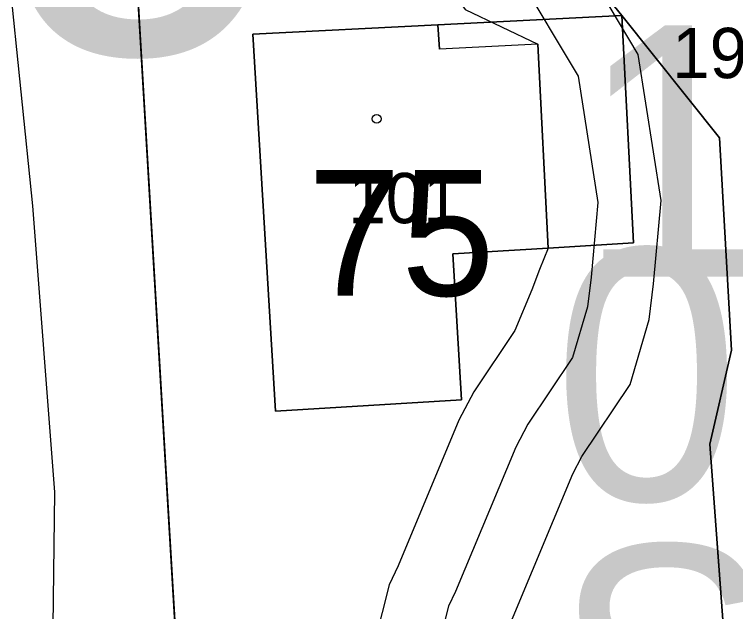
# Model space of a CAD drawing. Extents: x -706130 to -698555, y -971544 to -967260.
# Drawn here: x -704363.18 to -704334.52, y -969660.11 to -969636.36 of the extents above; entities that cross this region are included whole.
import ezdxf

# ---------------------------------------------------------------- set-up
doc = ezdxf.new("R2010")
doc.units = 0
for name, color, linetype in [('BPEJ I-II trida ochrany S', 7, 'Continuous'), ('Docházková izochrona - BUS S', 7, 'Continuous'), ('Docházková izochrona - VLAK N', 7, 'Continuous'), ('KN_Budovy', 7, 'Continuous'), ('KN_Budovy_cisla_domovni', 7, 'Continuous'), ('KN_Hranice_parcel', 7, 'Continuous'), ('KN_Hranice_parcel_vnitrni_kresba', 7, 'Continuous'), ('KN_Parcelni cisla', 7, 'Continuous'), ('KN_Polygon parcely', 7, 'Continuous'), ('KN_POZEMKY_13_ZASTAVENA PLOCHA', 7, 'Continuous'), ('KN_POZEMKY_14_OSTATNI PLOCHA', 7, 'Continuous'), ('KN_POZEMKY_5_ZAHRADA', 7, 'Continuous'), ('KN_VYUZITI_16_ostatni plocha_silnice', 7, 'Continuous'), ('KN_VYUZITI_19_ostatni plocha_zelen', 7, 'Continuous'), ('KN_Značky budov', 7, 'Continuous'), ('Komunikace III třídy osy S', 7, 'Continuous'), ('Komunikace popis parkoviště N', 7, 'Continuous'), ('Koridor pro umístění staveb pro snižování ohrožení území povodněmi N', 7, 'Continuous'), ('Koridor pro umístění staveb pro snižování ohrožení území povodněmi N ŠRAFY', 7, 'Continuous'), ('Nemovité kulturní památky popis', 7, 'Continuous'), ('Nemovité kulturní památky S', 7, 'Continuous'), ('Plochy doprava silniční - silnice III třídy S', 7, 'Continuous'), ('Plochy smíšené obytné venkovské S', 7, 'Continuous'), ('Plochy vodní a vodnich toku_linie pozemni tok S', 7, 'Continuous'), ('Regulační bloky zastavěné S', 7, 'Continuous'), ('Regulační bloky_číslo S NEZAPINAT', 7, 'Continuous'), ('Regulační kódy zastavěné S', 7, 'Continuous'), ('VPS pro snizovani ohrozeni uzemi povodnemi_obrys N', 7, 'Continuous'), ('VPS pro snizovani ohrozeni uzemi povodnemi_plochy N', 7, 'Continuous')]:
    doc.layers.add(name, color=color, linetype=linetype)

msp = doc.modelspace()

# ---------------------------------------------------------------- linework, layer by layer
at = {"layer": 'BPEJ I-II trida ochrany S'}
for p, q in [((-704358.33, -969634.69), (-704356.66, -969662.94)), ((-704339.04, -969636.41), (-704339.73, -969635.55)), ((-704346.35, -969636.78), (-704339.04, -969636.41)), ((-704335.16, -969641.27), (-704339.04, -969636.41)), ((-704339.04, -969636.41), (-704338.58, -969645.45)), ((-704353.71, -969637.15), (-704346.35, -969636.78)), ((-704352.8, -969652.15), (-704353.71, -969637.15)), ((-704334.69, -969649.72), (-704335.16, -969641.27)), ((-704338.58, -969645.45), (-704341.97, -969645.66)), ((-704341.97, -969645.66), (-704345.76, -969645.89)), ((-704345.76, -969645.89), (-704345.41, -969651.7)), ((-704335.55, -969653.45), (-704334.69, -969649.72)), ((-704345.41, -969651.7), (-704352.8, -969652.15)), ((-704334.66, -969665.45), (-704335.55, -969653.45))]:
    msp.add_line(p, q, dxfattribs=at)
at = {"layer": 'Docházková izochrona - BUS S'}
msp.add_arc((-704475.99, -969462.395), 400, 57.53029, 230.24409, dxfattribs=at)
at = {"layer": 'Docházková izochrona - VLAK N'}
msp.add_circle((-704165.451, -969778.767), 800, dxfattribs=at)
at = {"layer": 'KN_Budovy'}
msp.add_lwpolyline([(-704346.35, -969636.78), (-704353.71, -969637.15), (-704352.8, -969652.15), (-704345.41, -969651.7), (-704345.76, -969645.89), (-704341.97, -969645.66), (-704342.38, -969637.55), (-704346.29, -969637.75)], close=True, dxfattribs=at)
at = {"layer": 'KN_Hranice_parcel'}
for points in [[(-704358.33, -969634.69), (-704356.66, -969662.94), (-704357.06, -969672.31)], [(-704336.67, -969683.14), (-704334.66, -969665.45), (-704335.55, -969653.45), (-704334.69, -969649.72), (-704335.16, -969641.27), (-704339.04, -969636.41), (-704339.73, -969635.55)], [(-704338.58, -969645.45), (-704339.04, -969636.41), (-704346.35, -969636.78), (-704353.71, -969637.15), (-704352.8, -969652.15), (-704345.41, -969651.7), (-704345.76, -969645.89), (-704341.97, -969645.66), (-704338.58, -969645.45)]]:
    msp.add_lwpolyline(points, dxfattribs=at)
at = {"layer": 'KN_Hranice_parcel_vnitrni_kresba'}
for p, q in [((-704346.35, -969636.78), (-704346.29, -969637.75)), ((-704342.38, -969637.55), (-704346.29, -969637.75)), ((-704341.97, -969645.66), (-704342.38, -969637.55))]:
    msp.add_line(p, q, dxfattribs=at)
at = {"layer": 'KN_Polygon parcely'}
msp.add_lwpolyline([(-704357.27, -969750.23), (-704357.45, -969748.74), (-704358.16, -969742.84), (-704362.65, -969705.49), (-704362.53, -969704.59), (-704361.36, -969695.37), (-704359.24, -969684.02), (-704357.06, -969672.31), (-704356.66, -969662.94), (-704358.33, -969634.69), (-704364.81, -969610.27)], dxfattribs=at)
for points in [[(-704345.3, -969619.53), (-704342.08, -969624.17), (-704338.02, -969635.27), (-704339.73, -969635.55), (-704339.04, -969636.41), (-704335.16, -969641.27), (-704334.69, -969649.72), (-704335.55, -969653.45), (-704334.66, -969665.45), (-704336.67, -969683.14), (-704335.5, -969680.11), (-704333.04, -969667.35), (-704333.32, -969654.99), (-704330.97, -969649.76), (-704331.28, -969642.12), (-704327.76, -969642.25), (-704328.52, -969634.19), (-704335.17, -969634.89), (-704341.04, -969619.08)], [(-704335.16, -969641.27), (-704339.04, -969636.41), (-704339.73, -969635.55), (-704350.36, -969622.24), (-704357.57, -969627.5), (-704358.33, -969634.69), (-704356.66, -969662.94), (-704357.06, -969672.31), (-704347.14, -969682.74), (-704346.37, -969687.03), (-704337.35, -969689.09), (-704337.09, -969686.84), (-704336.67, -969683.14), (-704334.66, -969665.45), (-704335.55, -969653.45), (-704334.69, -969649.72)], [(-704338.58, -969645.45), (-704339.04, -969636.41), (-704346.35, -969636.78), (-704353.71, -969637.15), (-704352.8, -969652.15), (-704345.41, -969651.7), (-704345.76, -969645.89), (-704341.97, -969645.66)], [(-704338.58, -969645.45), (-704341.97, -969645.66), (-704345.76, -969645.89), (-704345.41, -969651.7), (-704352.8, -969652.15), (-704353.71, -969637.15), (-704346.35, -969636.78), (-704339.04, -969636.41)]]:
    msp.add_lwpolyline(points, close=True, dxfattribs=at)
at = {"layer": 'KN_POZEMKY_13_ZASTAVENA PLOCHA'}
for p, q in [((-704346.35, -969636.78), (-704339.04, -969636.41)), ((-704339.04, -969636.41), (-704338.58, -969645.45)), ((-704353.71, -969637.15), (-704346.35, -969636.78)), ((-704352.8, -969652.15), (-704353.71, -969637.15)), ((-704338.58, -969645.45), (-704341.97, -969645.66)), ((-704341.97, -969645.66), (-704345.76, -969645.89)), ((-704345.76, -969645.89), (-704345.41, -969651.7)), ((-704345.41, -969651.7), (-704352.8, -969652.15))]:
    msp.add_line(p, q, dxfattribs=at)
at = {"layer": 'KN_POZEMKY_14_OSTATNI PLOCHA'}
for p, q in [((-704358.33, -969634.69), (-704356.66, -969662.94)), ((-704339.04, -969636.41), (-704339.73, -969635.55)), ((-704335.16, -969641.27), (-704339.04, -969636.41)), ((-704334.69, -969649.72), (-704335.16, -969641.27)), ((-704335.55, -969653.45), (-704334.69, -969649.72)), ((-704334.66, -969665.45), (-704335.55, -969653.45))]:
    msp.add_line(p, q, dxfattribs=at)
at = {"layer": 'KN_POZEMKY_5_ZAHRADA'}
for p, q in [((-704356.66, -969662.94), (-704358.33, -969634.69)), ((-704339.73, -969635.55), (-704339.04, -969636.41)), ((-704339.04, -969636.41), (-704346.35, -969636.78)), ((-704338.58, -969645.45), (-704339.04, -969636.41)), ((-704339.04, -969636.41), (-704335.16, -969641.27)), ((-704346.35, -969636.78), (-704353.71, -969637.15)), ((-704353.71, -969637.15), (-704352.8, -969652.15)), ((-704335.16, -969641.27), (-704334.69, -969649.72)), ((-704341.97, -969645.66), (-704338.58, -969645.45)), ((-704345.76, -969645.89), (-704341.97, -969645.66)), ((-704345.41, -969651.7), (-704345.76, -969645.89)), ((-704334.69, -969649.72), (-704335.55, -969653.45)), ((-704352.8, -969652.15), (-704345.41, -969651.7)), ((-704335.55, -969653.45), (-704334.66, -969665.45))]:
    msp.add_line(p, q, dxfattribs=at)
at = {"layer": 'KN_VYUZITI_16_ostatni plocha_silnice'}
msp.add_line((-704358.33, -969634.69), (-704356.66, -969662.94), dxfattribs=at)
at = {"layer": 'KN_VYUZITI_19_ostatni plocha_zelen'}
for p, q in [((-704339.04, -969636.41), (-704339.73, -969635.55)), ((-704335.16, -969641.27), (-704339.04, -969636.41)), ((-704334.69, -969649.72), (-704335.16, -969641.27)), ((-704335.55, -969653.45), (-704334.69, -969649.72)), ((-704334.66, -969665.45), (-704335.55, -969653.45))]:
    msp.add_line(p, q, dxfattribs=at)
at = {"layer": 'KN_Značky budov'}
msp.add_circle((-704348.787, -969640.519), 0.175, dxfattribs=at)
at = {"layer": 'Komunikace III třídy osy S'}
msp.add_lwpolyline([(-704429.54, -969463.57), (-704423.99, -969482.19), (-704407.2, -969521.16), (-704403.306, -969530.197), (-704376.954, -969591.357), (-704368.24, -969612.28), (-704367.05, -969615.52), (-704366.318, -969618.141), (-704364.99, -969624.24), (-704363.87, -969630.36), (-704362.467, -969643.977), (-704361.592, -969655.36), (-704361.753, -969668.137), (-704364.753, -969691.367), (-704365.538, -969697.3), (-704366.324, -969705.663), (-704362.43, -969771.16)], dxfattribs=at)
at = {"layer": 'Koridor pro umístění staveb pro snižování ohrožení území povodněmi N'}
for points in [[(-704354.364, -969774.646), (-704356.468, -969748.955), (-704358.762, -969719.974), (-704361.67, -969704.5), (-704360.52, -969695.48), (-704356.792, -969694.253), (-704346.076, -969670.725), (-704343.56, -969660.747), (-704343.362, -969660.326), (-704340.996, -969654.638), (-704340.63, -969653.946), (-704338.706, -969651.079), (-704337.953, -969648.498), (-704337.781, -969647.08), (-704337.483, -969643.761), (-704338.389, -969637.955), (-704341.072, -969633.446), (-704347.45, -969624.431), (-704358.629, -969600.456), (-704367.035, -969572.625)], [(-704363.311, -969602.244), (-704351.791, -969626.952), (-704345.268, -969636.173), (-704342.38, -969637.55), (-704341.97, -969645.66), (-704342.321, -969646.513), (-704342.622, -969647.324), (-704343.29, -969648.936), (-704344.927, -969651.378), (-704345.523, -969652.504), (-704347.934, -969658.298), (-704348.29, -969659.053), (-704350.814, -969669.065), (-704361.008, -969691.447), (-704363.905, -969694.575)]]:
    msp.add_lwpolyline(points, dxfattribs=at)
at = {"layer": 'Koridor pro umístění staveb pro snižování ohrožení území povodněmi N ŠRAFY'}
for points in [[(-704354.364, -969774.646), (-704356.468, -969748.955), (-704358.762, -969719.974), (-704361.67, -969704.5), (-704360.52, -969695.48), (-704356.792, -969694.253), (-704346.076, -969670.725), (-704343.56, -969660.747), (-704343.362, -969660.326), (-704340.996, -969654.638), (-704340.63, -969653.946), (-704338.706, -969651.079), (-704337.953, -969648.498), (-704337.781, -969647.08), (-704337.483, -969643.761), (-704338.389, -969637.955), (-704341.072, -969633.446), (-704347.45, -969624.431), (-704358.629, -969600.456), (-704367.035, -969572.625)], [(-704363.311, -969602.244), (-704351.791, -969626.952), (-704345.268, -969636.173), (-704342.38, -969637.55), (-704341.97, -969645.66), (-704342.321, -969646.513), (-704342.622, -969647.324), (-704343.29, -969648.936), (-704344.927, -969651.378), (-704345.523, -969652.504), (-704347.934, -969658.298), (-704348.29, -969659.053), (-704350.814, -969669.065), (-704361.008, -969691.447), (-704363.905, -969694.575)]]:
    msp.add_lwpolyline(points, dxfattribs=at)
at = {"layer": 'Nemovité kulturní památky S'}
msp.add_lwpolyline([(-704341.97, -969645.66), (-704342.38, -969637.55), (-704346.29, -969637.75), (-704346.35, -969636.78), (-704353.71, -969637.15), (-704352.8, -969652.15), (-704345.41, -969651.7), (-704345.76, -969645.89)], close=True, dxfattribs=at)
at = {"layer": 'Plochy doprava silniční - silnice III třídy S'}
msp.add_line((-704356.66, -969662.94), (-704358.33, -969634.69), dxfattribs=at)
at = {"layer": 'Plochy smíšené obytné venkovské S'}
msp.add_line((-704358.33, -969634.69), (-704356.66, -969662.94), dxfattribs=at)
at = {"layer": 'Plochy vodní a vodnich toku_linie pozemni tok S'}
msp.add_lwpolyline([(-704349.62, -969625.691), (-704343.17, -969634.809), (-704340.784, -969638.818), (-704340.001, -969643.843), (-704340.268, -969646.818), (-704340.41, -969647.994), (-704340.998, -969650.007), (-704342.779, -969652.662), (-704343.259, -969653.571), (-704345.648, -969659.312), (-704345.925, -969659.9), (-704348.445, -969669.895)], dxfattribs=at)
at = {"layer": 'Regulační bloky zastavěné S'}
msp.add_line((-704358.33, -969634.69), (-704356.66, -969662.94), dxfattribs=at)
at = {"layer": 'VPS pro snizovani ohrozeni uzemi povodnemi_obrys N'}
for points in [[(-704354.364, -969774.646), (-704356.468, -969748.955), (-704358.762, -969719.974), (-704361.67, -969704.5), (-704360.52, -969695.48), (-704356.792, -969694.253), (-704346.076, -969670.725), (-704343.56, -969660.747), (-704343.362, -969660.326), (-704340.996, -969654.638), (-704340.63, -969653.946), (-704338.706, -969651.079), (-704337.953, -969648.498), (-704337.781, -969647.08), (-704337.483, -969643.761), (-704338.389, -969637.955), (-704341.072, -969633.446), (-704347.45, -969624.431), (-704358.629, -969600.456), (-704367.035, -969572.625)], [(-704363.311, -969602.244), (-704351.791, -969626.952), (-704345.268, -969636.173), (-704342.38, -969637.55), (-704341.97, -969645.66), (-704342.321, -969646.513), (-704342.622, -969647.324), (-704343.29, -969648.936), (-704344.927, -969651.378), (-704345.523, -969652.504), (-704347.934, -969658.298), (-704348.29, -969659.053), (-704350.814, -969669.065), (-704361.008, -969691.447), (-704363.905, -969694.575)]]:
    msp.add_lwpolyline(points, dxfattribs=at)
at = {"layer": 'VPS pro snizovani ohrozeni uzemi povodnemi_plochy N'}
for points in [[(-704354.364, -969774.646), (-704356.468, -969748.955), (-704358.762, -969719.974), (-704361.67, -969704.5), (-704360.52, -969695.48), (-704356.792, -969694.253), (-704346.076, -969670.725), (-704343.56, -969660.747), (-704343.362, -969660.326), (-704340.996, -969654.638), (-704340.63, -969653.946), (-704338.706, -969651.079), (-704337.953, -969648.498), (-704337.781, -969647.08), (-704337.483, -969643.761), (-704338.389, -969637.955), (-704341.072, -969633.446), (-704347.45, -969624.431), (-704358.629, -969600.456), (-704367.035, -969572.625)], [(-704363.311, -969602.244), (-704351.791, -969626.952), (-704345.268, -969636.173), (-704342.38, -969637.55), (-704341.97, -969645.66), (-704342.321, -969646.513), (-704342.622, -969647.324), (-704343.29, -969648.936), (-704344.927, -969651.378), (-704345.523, -969652.504), (-704347.934, -969658.298), (-704348.29, -969659.053), (-704350.814, -969669.065), (-704361.008, -969691.447), (-704363.905, -969694.575)]]:
    msp.add_lwpolyline(points, dxfattribs=at)

# ---------------------------------------------------------------- texts
at = {"layer": 'KN_Budovy_cisla_domovni'}
msp.add_text('75', height=5, dxfattribs=at).set_placement((-704351.532, -969647.554))
at = {"layer": 'KN_Parcelni cisla'}
for s, p in [('1958/44', (-704337.04, -969638.9)), ('101', (-704349.91, -969644.669))]:
    msp.add_text(s, height=2, dxfattribs=at).set_placement(p)
at = {"layer": 'Komunikace popis parkoviště N'}
msp.add_text('P5', height=15, dxfattribs=at).set_placement((-704377.075, -969637.919))
at = {"layer": 'Nemovité kulturní památky popis'}
msp.add_text('12846/5-4441', height=10, dxfattribs=at).set_placement((-704340.793, -969646.799))
at = {"layer": 'Regulační bloky_číslo S NEZAPINAT'}
msp.add_text('050', height=10, dxfattribs=at).set_placement((-704341.777, -969655.688))
at = {"layer": 'Regulační kódy zastavěné S'}
msp.add_text('SV.2.20.60', height=10, dxfattribs=at).set_placement((-704341.785, -969667.479))

doc.saveas('drawing.dxf')
